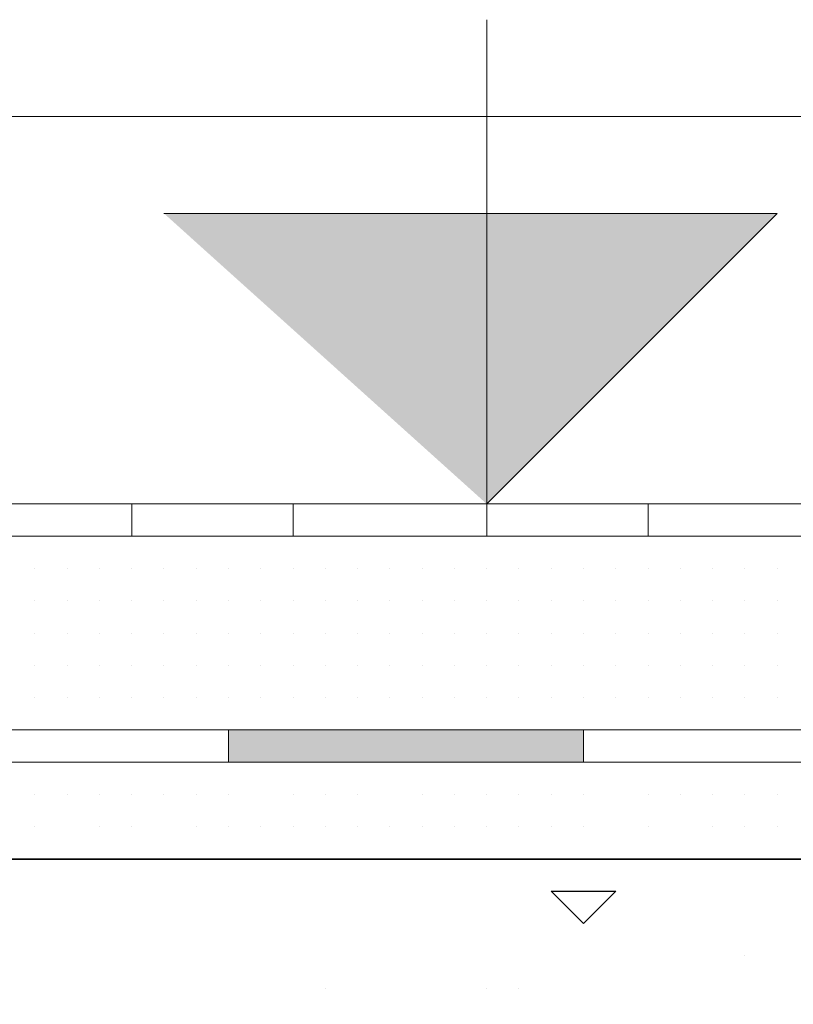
# Model space of a CAD drawing. Header units: metres. Extents: x 5.7 to 89.8, y 4 to 63.5.
# Tile 441 of 475: x 72.29 to 72.521, y 49.708 to 50.002. Entities that reach past the tile are written whole.
import ezdxf

# ---------------------------------------------------------------- set-up
doc = ezdxf.new("R2010")
doc.units = ezdxf.units.M
doc.header["$MEASUREMENT"] = 0
for name, color, linetype in [('PDF17_hatch', 7, 'Continuous'), ('PDF17_hatch-borshi', 7, 'Continuous'), ('PDF17_Isogam', 7, 'Continuous'), ('PDF17_kaff', 7, 'Continuous'), ('PDF17_textt', 7, 'Continuous')]:
    doc.layers.add(name, color=color, linetype=linetype)

msp = doc.modelspace()

# ---------------------------------------------------------------- linework, layer by layer
at = {"layer": 'PDF17_hatch', "lineweight": 25}
for points in [[(72.38168, 49.75157), (72.38168, 49.75157)], [(72.50688, 49.72268), (72.50688, 49.72268)], [(72.38168, 49.71304), (72.38168, 49.71304)], [(72.42983, 49.71304), (72.42983, 49.71304)], [(72.43947, 49.71304), (72.43947, 49.71304)]]:
    msp.add_lwpolyline(points, dxfattribs=at)
msp.add_lwpolyline([(72.46836, 49.74194), (72.45873, 49.73231), (72.4491, 49.74194)], close=True, dxfattribs=at)
at = {"layer": 'PDF17_hatch-borshi', "lineweight": 18}
for points in [[(72.295, 49.84788), (72.295, 49.84788)], [(72.295, 49.84788), (72.295, 49.84788)], [(72.30463, 49.84788), (72.30463, 49.84788)], [(72.30463, 49.84788), (72.30463, 49.84788)], [(72.32389, 49.84788), (72.32389, 49.84788)], [(72.32389, 49.84788), (72.32389, 49.84788)], [(72.32389, 49.84788), (72.32389, 49.84788)], [(72.33352, 49.84788), (72.33352, 49.84788)], [(72.34315, 49.84788), (72.34315, 49.84788)], [(72.35278, 49.84788), (72.35278, 49.84788)], [(72.36242, 49.84788), (72.36242, 49.84788)], [(72.36242, 49.84788), (72.36242, 49.84788)], [(72.36242, 49.84788), (72.36242, 49.84788)], [(72.37205, 49.84788), (72.37205, 49.84788)], [(72.37205, 49.84788), (72.37205, 49.84788)], [(72.38168, 49.84788), (72.38168, 49.84788)], [(72.39131, 49.84788), (72.39131, 49.84788)], [(72.39131, 49.84788), (72.39131, 49.84788)], [(72.39131, 49.84788), (72.39131, 49.84788)], [(72.41057, 49.84788), (72.41057, 49.84788)], [(72.41057, 49.84788), (72.41057, 49.84788)], [(72.42983, 49.84788), (72.42983, 49.84788)], [(72.42983, 49.84788), (72.42983, 49.84788)], [(72.43947, 49.84788), (72.43947, 49.84788)], [(72.4491, 49.84788), (72.4491, 49.84788)], [(72.45873, 49.84788), (72.45873, 49.84788)], [(72.47799, 49.84788), (72.47799, 49.84788)], [(72.47799, 49.84788), (72.47799, 49.84788)], [(72.48762, 49.84788), (72.48762, 49.84788)], [(72.49725, 49.84788), (72.49725, 49.84788)], [(72.49725, 49.84788), (72.49725, 49.84788)], [(72.49725, 49.84788), (72.49725, 49.84788)], [(72.50688, 49.84788), (72.50688, 49.84788)], [(72.295, 49.83825), (72.295, 49.83825)], [(72.295, 49.83825), (72.295, 49.83825)], [(72.30463, 49.83825), (72.30463, 49.83825)], [(72.30463, 49.83825), (72.30463, 49.83825)], [(72.30463, 49.83825), (72.30463, 49.83825)], [(72.30463, 49.83825), (72.30463, 49.83825)], [(72.30463, 49.83825), (72.30463, 49.83825)], [(72.31426, 49.83825), (72.31426, 49.83825)], [(72.31426, 49.83825), (72.31426, 49.83825)], [(72.31426, 49.83825), (72.31426, 49.83825)], [(72.32389, 49.83825), (72.32389, 49.83825)], [(72.32389, 49.83825), (72.32389, 49.83825)], [(72.32389, 49.83825), (72.32389, 49.83825)], [(72.32389, 49.83825), (72.32389, 49.83825)], [(72.33352, 49.83825), (72.33352, 49.83825)], [(72.33352, 49.83825), (72.33352, 49.83825)], [(72.33352, 49.83825), (72.33352, 49.83825)], [(72.33352, 49.83825), (72.33352, 49.83825)], [(72.33352, 49.83825), (72.33352, 49.83825)], [(72.34315, 49.83825), (72.34315, 49.83825)], [(72.34315, 49.83825), (72.34315, 49.83825)], [(72.34315, 49.83825), (72.34315, 49.83825)], [(72.35278, 49.83825), (72.35278, 49.83825)], [(72.35278, 49.83825), (72.35278, 49.83825)], [(72.35278, 49.83825), (72.35278, 49.83825)], [(72.35278, 49.83825), (72.35278, 49.83825)], [(72.36242, 49.83825), (72.36242, 49.83825)], [(72.36242, 49.83825), (72.36242, 49.83825)], [(72.37205, 49.83825), (72.37205, 49.83825)], [(72.37205, 49.83825), (72.37205, 49.83825)], [(72.37205, 49.83825), (72.37205, 49.83825)], [(72.37205, 49.83825), (72.37205, 49.83825)], [(72.38168, 49.83825), (72.38168, 49.83825)], [(72.38168, 49.83825), (72.38168, 49.83825)], [(72.39131, 49.83825), (72.39131, 49.83825)], [(72.39131, 49.83825), (72.39131, 49.83825)], [(72.39131, 49.83825), (72.39131, 49.83825)], [(72.40094, 49.83825), (72.40094, 49.83825)], [(72.40094, 49.83825), (72.40094, 49.83825)], [(72.40094, 49.83825), (72.40094, 49.83825)], [(72.41057, 49.83825), (72.41057, 49.83825)], [(72.41057, 49.83825), (72.41057, 49.83825)], [(72.41057, 49.83825), (72.41057, 49.83825)], [(72.41057, 49.83825), (72.41057, 49.83825)], [(72.4202, 49.83825), (72.4202, 49.83825)], [(72.4202, 49.83825), (72.4202, 49.83825)], [(72.4202, 49.83825), (72.4202, 49.83825)], [(72.4202, 49.83825), (72.4202, 49.83825)], [(72.42983, 49.83825), (72.42983, 49.83825)], [(72.42983, 49.83825), (72.42983, 49.83825)], [(72.43947, 49.83825), (72.43947, 49.83825)], [(72.43947, 49.83825), (72.43947, 49.83825)], [(72.43947, 49.83825), (72.43947, 49.83825)], [(72.43947, 49.83825), (72.43947, 49.83825)], [(72.4491, 49.83825), (72.4491, 49.83825)], [(72.4491, 49.83825), (72.4491, 49.83825)], [(72.4491, 49.83825), (72.4491, 49.83825)], [(72.45873, 49.83825), (72.45873, 49.83825)], [(72.45873, 49.83825), (72.45873, 49.83825)], [(72.45873, 49.83825), (72.45873, 49.83825)], [(72.45873, 49.83825), (72.45873, 49.83825)], [(72.45873, 49.83825), (72.45873, 49.83825)], [(72.46836, 49.83825), (72.46836, 49.83825)], [(72.46836, 49.83825), (72.46836, 49.83825)], [(72.46836, 49.83825), (72.46836, 49.83825)], [(72.46836, 49.83825), (72.46836, 49.83825)], [(72.47799, 49.83825), (72.47799, 49.83825)], [(72.47799, 49.83825), (72.47799, 49.83825)], [(72.47799, 49.83825), (72.47799, 49.83825)], [(72.48762, 49.83825), (72.48762, 49.83825)], [(72.48762, 49.83825), (72.48762, 49.83825)], [(72.48762, 49.83825), (72.48762, 49.83825)], [(72.49725, 49.83825), (72.49725, 49.83825)], [(72.49725, 49.83825), (72.49725, 49.83825)], [(72.50688, 49.83825), (72.50688, 49.83825)], [(72.50688, 49.83825), (72.50688, 49.83825)], [(72.51652, 49.83825), (72.51652, 49.83825)], [(72.51652, 49.83825), (72.51652, 49.83825)], [(72.51652, 49.83825), (72.51652, 49.83825)], [(72.51652, 49.83825), (72.51652, 49.83825)], [(72.51652, 49.83825), (72.51652, 49.83825)], [(72.295, 49.82862), (72.295, 49.82862)], [(72.295, 49.82862), (72.295, 49.82862)], [(72.295, 49.82862), (72.295, 49.82862)], [(72.30463, 49.82862), (72.30463, 49.82862)], [(72.30463, 49.82862), (72.30463, 49.82862)], [(72.31426, 49.82862), (72.31426, 49.82862)], [(72.31426, 49.82862), (72.31426, 49.82862)], [(72.31426, 49.82862), (72.31426, 49.82862)], [(72.32389, 49.82862), (72.32389, 49.82862)], [(72.33352, 49.82862), (72.33352, 49.82862)], [(72.33352, 49.82862), (72.33352, 49.82862)], [(72.33352, 49.82862), (72.33352, 49.82862)], [(72.33352, 49.82862), (72.33352, 49.82862)], [(72.34315, 49.82862), (72.34315, 49.82862)], [(72.34315, 49.82862), (72.34315, 49.82862)], [(72.34315, 49.82862), (72.34315, 49.82862)], [(72.34315, 49.82862), (72.34315, 49.82862)], [(72.35278, 49.82862), (72.35278, 49.82862)], [(72.35278, 49.82862), (72.35278, 49.82862)], [(72.36242, 49.82862), (72.36242, 49.82862)], [(72.36242, 49.82862), (72.36242, 49.82862)], [(72.36242, 49.82862), (72.36242, 49.82862)], [(72.36242, 49.82862), (72.36242, 49.82862)], [(72.37205, 49.82862), (72.37205, 49.82862)], [(72.37205, 49.82862), (72.37205, 49.82862)], [(72.38168, 49.82862), (72.38168, 49.82862)], [(72.38168, 49.82862), (72.38168, 49.82862)], [(72.38168, 49.82862), (72.38168, 49.82862)], [(72.38168, 49.82862), (72.38168, 49.82862)], [(72.39131, 49.82862), (72.39131, 49.82862)], [(72.39131, 49.82862), (72.39131, 49.82862)], [(72.39131, 49.82862), (72.39131, 49.82862)], [(72.40094, 49.82862), (72.40094, 49.82862)], [(72.40094, 49.82862), (72.40094, 49.82862)], [(72.40094, 49.82862), (72.40094, 49.82862)], [(72.40094, 49.82862), (72.40094, 49.82862)], [(72.41057, 49.82862), (72.41057, 49.82862)], [(72.41057, 49.82862), (72.41057, 49.82862)], [(72.41057, 49.82862), (72.41057, 49.82862)], [(72.41057, 49.82862), (72.41057, 49.82862)], [(72.4202, 49.82862), (72.4202, 49.82862)], [(72.42983, 49.82862), (72.42983, 49.82862)], [(72.42983, 49.82862), (72.42983, 49.82862)], [(72.42983, 49.82862), (72.42983, 49.82862)], [(72.43947, 49.82862), (72.43947, 49.82862)], [(72.4491, 49.82862), (72.4491, 49.82862)], [(72.4491, 49.82862), (72.4491, 49.82862)], [(72.4491, 49.82862), (72.4491, 49.82862)], [(72.4491, 49.82862), (72.4491, 49.82862)], [(72.45873, 49.82862), (72.45873, 49.82862)], [(72.45873, 49.82862), (72.45873, 49.82862)], [(72.46836, 49.82862), (72.46836, 49.82862)], [(72.46836, 49.82862), (72.46836, 49.82862)], [(72.46836, 49.82862), (72.46836, 49.82862)], [(72.46836, 49.82862), (72.46836, 49.82862)], [(72.47799, 49.82862), (72.47799, 49.82862)], [(72.47799, 49.82862), (72.47799, 49.82862)], [(72.47799, 49.82862), (72.47799, 49.82862)], [(72.48762, 49.82862), (72.48762, 49.82862)], [(72.48762, 49.82862), (72.48762, 49.82862)], [(72.48762, 49.82862), (72.48762, 49.82862)], [(72.48762, 49.82862), (72.48762, 49.82862)], [(72.49725, 49.82862), (72.49725, 49.82862)], [(72.49725, 49.82862), (72.49725, 49.82862)], [(72.49725, 49.82862), (72.49725, 49.82862)], [(72.50688, 49.82862), (72.50688, 49.82862)], [(72.50688, 49.82862), (72.50688, 49.82862)], [(72.50688, 49.82862), (72.50688, 49.82862)], [(72.51652, 49.82862), (72.51652, 49.82862)], [(72.51652, 49.82862), (72.51652, 49.82862)], [(72.51652, 49.82862), (72.51652, 49.82862)], [(72.51652, 49.82862), (72.51652, 49.82862)], [(72.51652, 49.82862), (72.51652, 49.82862)], [(72.295, 49.81899), (72.295, 49.81899)], [(72.295, 49.81899), (72.295, 49.81899)], [(72.295, 49.81899), (72.295, 49.81899)], [(72.295, 49.81899), (72.295, 49.81899)], [(72.30463, 49.81899), (72.30463, 49.81899)], [(72.30463, 49.81899), (72.30463, 49.81899)], [(72.30463, 49.81899), (72.30463, 49.81899)], [(72.30463, 49.81899), (72.30463, 49.81899)], [(72.30463, 49.81899), (72.30463, 49.81899)], [(72.31426, 49.81899), (72.31426, 49.81899)], [(72.31426, 49.81899), (72.31426, 49.81899)], [(72.31426, 49.81899), (72.31426, 49.81899)], [(72.31426, 49.81899), (72.31426, 49.81899)], [(72.32389, 49.81899), (72.32389, 49.81899)], [(72.32389, 49.81899), (72.32389, 49.81899)], [(72.32389, 49.81899), (72.32389, 49.81899)], [(72.32389, 49.81899), (72.32389, 49.81899)], [(72.33352, 49.81899), (72.33352, 49.81899)], [(72.33352, 49.81899), (72.33352, 49.81899)], [(72.33352, 49.81899), (72.33352, 49.81899)], [(72.33352, 49.81899), (72.33352, 49.81899)], [(72.34315, 49.81899), (72.34315, 49.81899)], [(72.34315, 49.81899), (72.34315, 49.81899)], [(72.35278, 49.81899), (72.35278, 49.81899)], [(72.35278, 49.81899), (72.35278, 49.81899)], [(72.36242, 49.81899), (72.36242, 49.81899)], [(72.36242, 49.81899), (72.36242, 49.81899)], [(72.37205, 49.81899), (72.37205, 49.81899)], [(72.37205, 49.81899), (72.37205, 49.81899)], [(72.37205, 49.81899), (72.37205, 49.81899)], [(72.37205, 49.81899), (72.37205, 49.81899)], [(72.37205, 49.81899), (72.37205, 49.81899)], [(72.38168, 49.81899), (72.38168, 49.81899)], [(72.38168, 49.81899), (72.38168, 49.81899)], [(72.38168, 49.81899), (72.38168, 49.81899)], [(72.38168, 49.81899), (72.38168, 49.81899)], [(72.39131, 49.81899), (72.39131, 49.81899)], [(72.39131, 49.81899), (72.39131, 49.81899)], [(72.39131, 49.81899), (72.39131, 49.81899)], [(72.39131, 49.81899), (72.39131, 49.81899)], [(72.40094, 49.81899), (72.40094, 49.81899)], [(72.40094, 49.81899), (72.40094, 49.81899)], [(72.40094, 49.81899), (72.40094, 49.81899)], [(72.40094, 49.81899), (72.40094, 49.81899)], [(72.41057, 49.81899), (72.41057, 49.81899)], [(72.41057, 49.81899), (72.41057, 49.81899)], [(72.41057, 49.81899), (72.41057, 49.81899)], [(72.41057, 49.81899), (72.41057, 49.81899)], [(72.4202, 49.81899), (72.4202, 49.81899)], [(72.4202, 49.81899), (72.4202, 49.81899)], [(72.4202, 49.81899), (72.4202, 49.81899)], [(72.4202, 49.81899), (72.4202, 49.81899)], [(72.4202, 49.81899), (72.4202, 49.81899)], [(72.42983, 49.81899), (72.42983, 49.81899)], [(72.42983, 49.81899), (72.42983, 49.81899)], [(72.42983, 49.81899), (72.42983, 49.81899)], [(72.42983, 49.81899), (72.42983, 49.81899)], [(72.43947, 49.81899), (72.43947, 49.81899)], [(72.43947, 49.81899), (72.43947, 49.81899)], [(72.43947, 49.81899), (72.43947, 49.81899)], [(72.43947, 49.81899), (72.43947, 49.81899)], [(72.43947, 49.81899), (72.43947, 49.81899)], [(72.4491, 49.81899), (72.4491, 49.81899)], [(72.4491, 49.81899), (72.4491, 49.81899)], [(72.45873, 49.81899), (72.45873, 49.81899)], [(72.45873, 49.81899), (72.45873, 49.81899)], [(72.45873, 49.81899), (72.45873, 49.81899)], [(72.46836, 49.81899), (72.46836, 49.81899)], [(72.46836, 49.81899), (72.46836, 49.81899)], [(72.47799, 49.81899), (72.47799, 49.81899)], [(72.47799, 49.81899), (72.47799, 49.81899)], [(72.47799, 49.81899), (72.47799, 49.81899)], [(72.47799, 49.81899), (72.47799, 49.81899)], [(72.48762, 49.81899), (72.48762, 49.81899)], [(72.48762, 49.81899), (72.48762, 49.81899)], [(72.48762, 49.81899), (72.48762, 49.81899)], [(72.48762, 49.81899), (72.48762, 49.81899)], [(72.48762, 49.81899), (72.48762, 49.81899)], [(72.49725, 49.81899), (72.49725, 49.81899)], [(72.49725, 49.81899), (72.49725, 49.81899)], [(72.49725, 49.81899), (72.49725, 49.81899)], [(72.49725, 49.81899), (72.49725, 49.81899)], [(72.50688, 49.81899), (72.50688, 49.81899)], [(72.50688, 49.81899), (72.50688, 49.81899)], [(72.50688, 49.81899), (72.50688, 49.81899)], [(72.50688, 49.81899), (72.50688, 49.81899)], [(72.50688, 49.81899), (72.50688, 49.81899)], [(72.51652, 49.81899), (72.51652, 49.81899)], [(72.51652, 49.81899), (72.51652, 49.81899)], [(72.51652, 49.81899), (72.51652, 49.81899)], [(72.51652, 49.81899), (72.51652, 49.81899)], [(72.51652, 49.81899), (72.51652, 49.81899)], [(72.295, 49.80936), (72.295, 49.80936)], [(72.295, 49.80936), (72.295, 49.80936)], [(72.295, 49.80936), (72.295, 49.80936)], [(72.295, 49.80936), (72.295, 49.80936)], [(72.30463, 49.80936), (72.30463, 49.80936)], [(72.30463, 49.80936), (72.30463, 49.80936)], [(72.30463, 49.80936), (72.30463, 49.80936)], [(72.31426, 49.80936), (72.31426, 49.80936)], [(72.31426, 49.80936), (72.31426, 49.80936)], [(72.31426, 49.80936), (72.31426, 49.80936)], [(72.31426, 49.80936), (72.31426, 49.80936)], [(72.32389, 49.80936), (72.32389, 49.80936)], [(72.32389, 49.80936), (72.32389, 49.80936)], [(72.32389, 49.80936), (72.32389, 49.80936)], [(72.32389, 49.80936), (72.32389, 49.80936)], [(72.33352, 49.80936), (72.33352, 49.80936)], [(72.33352, 49.80936), (72.33352, 49.80936)], [(72.33352, 49.80936), (72.33352, 49.80936)], [(72.34315, 49.80936), (72.34315, 49.80936)], [(72.34315, 49.80936), (72.34315, 49.80936)], [(72.34315, 49.80936), (72.34315, 49.80936)], [(72.34315, 49.80936), (72.34315, 49.80936)], [(72.35278, 49.80936), (72.35278, 49.80936)], [(72.35278, 49.80936), (72.35278, 49.80936)], [(72.36242, 49.80936), (72.36242, 49.80936)], [(72.36242, 49.80936), (72.36242, 49.80936)], [(72.36242, 49.80936), (72.36242, 49.80936)], [(72.36242, 49.80936), (72.36242, 49.80936)], [(72.37205, 49.80936), (72.37205, 49.80936)], [(72.37205, 49.80936), (72.37205, 49.80936)], [(72.37205, 49.80936), (72.37205, 49.80936)], [(72.38168, 49.80936), (72.38168, 49.80936)], [(72.38168, 49.80936), (72.38168, 49.80936)], [(72.38168, 49.80936), (72.38168, 49.80936)], [(72.39131, 49.80936), (72.39131, 49.80936)], [(72.39131, 49.80936), (72.39131, 49.80936)], [(72.40094, 49.80936), (72.40094, 49.80936)], [(72.40094, 49.80936), (72.40094, 49.80936)], [(72.40094, 49.80936), (72.40094, 49.80936)], [(72.40094, 49.80936), (72.40094, 49.80936)], [(72.41057, 49.80936), (72.41057, 49.80936)], [(72.41057, 49.80936), (72.41057, 49.80936)], [(72.41057, 49.80936), (72.41057, 49.80936)], [(72.41057, 49.80936), (72.41057, 49.80936)], [(72.4202, 49.80936), (72.4202, 49.80936)], [(72.4202, 49.80936), (72.4202, 49.80936)], [(72.42983, 49.80936), (72.42983, 49.80936)], [(72.42983, 49.80936), (72.42983, 49.80936)], [(72.42983, 49.80936), (72.42983, 49.80936)], [(72.42983, 49.80936), (72.42983, 49.80936)], [(72.43947, 49.80936), (72.43947, 49.80936)], [(72.43947, 49.80936), (72.43947, 49.80936)], [(72.43947, 49.80936), (72.43947, 49.80936)], [(72.4491, 49.80936), (72.4491, 49.80936)], [(72.4491, 49.80936), (72.4491, 49.80936)], [(72.4491, 49.80936), (72.4491, 49.80936)], [(72.4491, 49.80936), (72.4491, 49.80936)], [(72.45873, 49.80936), (72.45873, 49.80936)], [(72.45873, 49.80936), (72.45873, 49.80936)], [(72.45873, 49.80936), (72.45873, 49.80936)], [(72.46836, 49.80936), (72.46836, 49.80936)], [(72.46836, 49.80936), (72.46836, 49.80936)], [(72.46836, 49.80936), (72.46836, 49.80936)], [(72.46836, 49.80936), (72.46836, 49.80936)], [(72.47799, 49.80936), (72.47799, 49.80936)], [(72.47799, 49.80936), (72.47799, 49.80936)], [(72.48762, 49.80936), (72.48762, 49.80936)], [(72.48762, 49.80936), (72.48762, 49.80936)], [(72.48762, 49.80936), (72.48762, 49.80936)], [(72.49725, 49.80936), (72.49725, 49.80936)], [(72.49725, 49.80936), (72.49725, 49.80936)], [(72.50688, 49.80936), (72.50688, 49.80936)], [(72.50688, 49.80936), (72.50688, 49.80936)], [(72.50688, 49.80936), (72.50688, 49.80936)], [(72.51652, 49.80936), (72.51652, 49.80936)], [(72.51652, 49.80936), (72.51652, 49.80936)], [(72.51652, 49.80936), (72.51652, 49.80936)], [(72.51652, 49.80936), (72.51652, 49.80936)], [(72.51652, 49.80936), (72.51652, 49.80936)], [(72.295, 49.79972), (72.295, 49.79972)], [(72.295, 49.79972), (72.295, 49.79972)], [(72.295, 49.79972), (72.295, 49.79972)], [(72.295, 49.79972), (72.295, 49.79972)], [(72.30463, 49.79972), (72.30463, 49.79972)], [(72.30463, 49.79972), (72.30463, 49.79972)], [(72.30463, 49.79972), (72.30463, 49.79972)], [(72.31426, 49.79972), (72.31426, 49.79972)], [(72.31426, 49.79972), (72.31426, 49.79972)], [(72.31426, 49.79972), (72.31426, 49.79972)], [(72.32389, 49.79972), (72.32389, 49.79972)], [(72.32389, 49.79972), (72.32389, 49.79972)], [(72.33352, 49.79972), (72.33352, 49.79972)], [(72.33352, 49.79972), (72.33352, 49.79972)], [(72.33352, 49.79972), (72.33352, 49.79972)], [(72.33352, 49.79972), (72.33352, 49.79972)], [(72.34315, 49.79972), (72.34315, 49.79972)], [(72.34315, 49.79972), (72.34315, 49.79972)], [(72.34315, 49.79972), (72.34315, 49.79972)], [(72.35278, 49.79972), (72.35278, 49.79972)], [(72.35278, 49.79972), (72.35278, 49.79972)], [(72.35278, 49.79972), (72.35278, 49.79972)], [(72.35278, 49.79972), (72.35278, 49.79972)], [(72.35278, 49.79972), (72.35278, 49.79972)], [(72.36242, 49.79972), (72.36242, 49.79972)], [(72.36242, 49.79972), (72.36242, 49.79972)], [(72.36242, 49.79972), (72.36242, 49.79972)], [(72.37205, 49.79972), (72.37205, 49.79972)], [(72.37205, 49.79972), (72.37205, 49.79972)], [(72.37205, 49.79972), (72.37205, 49.79972)], [(72.37205, 49.79972), (72.37205, 49.79972)], [(72.38168, 49.79972), (72.38168, 49.79972)], [(72.38168, 49.79972), (72.38168, 49.79972)], [(72.38168, 49.79972), (72.38168, 49.79972)], [(72.38168, 49.79972), (72.38168, 49.79972)], [(72.38168, 49.79972), (72.38168, 49.79972)], [(72.39131, 49.79972), (72.39131, 49.79972)], [(72.39131, 49.79972), (72.39131, 49.79972)], [(72.39131, 49.79972), (72.39131, 49.79972)], [(72.39131, 49.79972), (72.39131, 49.79972)], [(72.40094, 49.79972), (72.40094, 49.79972)], [(72.40094, 49.79972), (72.40094, 49.79972)], [(72.40094, 49.79972), (72.40094, 49.79972)], [(72.40094, 49.79972), (72.40094, 49.79972)], [(72.41057, 49.79972), (72.41057, 49.79972)], [(72.41057, 49.79972), (72.41057, 49.79972)], [(72.41057, 49.79972), (72.41057, 49.79972)], [(72.41057, 49.79972), (72.41057, 49.79972)], [(72.4202, 49.79972), (72.4202, 49.79972)], [(72.4202, 49.79972), (72.4202, 49.79972)], [(72.4202, 49.79972), (72.4202, 49.79972)], [(72.42983, 49.79972), (72.42983, 49.79972)], [(72.42983, 49.79972), (72.42983, 49.79972)], [(72.42983, 49.79972), (72.42983, 49.79972)], [(72.43947, 49.79972), (72.43947, 49.79972)], [(72.43947, 49.79972), (72.43947, 49.79972)], [(72.43947, 49.79972), (72.43947, 49.79972)], [(72.43947, 49.79972), (72.43947, 49.79972)], [(72.43947, 49.79972), (72.43947, 49.79972)], [(72.4491, 49.79972), (72.4491, 49.79972)], [(72.4491, 49.79972), (72.4491, 49.79972)], [(72.4491, 49.79972), (72.4491, 49.79972)], [(72.45873, 49.79972), (72.45873, 49.79972)], [(72.45873, 49.79972), (72.45873, 49.79972)], [(72.45873, 49.79972), (72.45873, 49.79972)], [(72.45873, 49.79972), (72.45873, 49.79972)], [(72.46836, 49.79972), (72.46836, 49.79972)], [(72.46836, 49.79972), (72.46836, 49.79972)], [(72.46836, 49.79972), (72.46836, 49.79972)], [(72.46836, 49.79972), (72.46836, 49.79972)], [(72.47799, 49.79972), (72.47799, 49.79972)], [(72.47799, 49.79972), (72.47799, 49.79972)], [(72.47799, 49.79972), (72.47799, 49.79972)], [(72.48762, 49.79972), (72.48762, 49.79972)], [(72.48762, 49.79972), (72.48762, 49.79972)], [(72.48762, 49.79972), (72.48762, 49.79972)], [(72.48762, 49.79972), (72.48762, 49.79972)], [(72.49725, 49.79972), (72.49725, 49.79972)], [(72.49725, 49.79972), (72.49725, 49.79972)], [(72.49725, 49.79972), (72.49725, 49.79972)], [(72.49725, 49.79972), (72.49725, 49.79972)], [(72.50688, 49.79972), (72.50688, 49.79972)], [(72.50688, 49.79972), (72.50688, 49.79972)], [(72.50688, 49.79972), (72.50688, 49.79972)], [(72.50688, 49.79972), (72.50688, 49.79972)], [(72.50688, 49.79972), (72.50688, 49.79972)], [(72.51652, 49.79972), (72.51652, 49.79972)], [(72.51652, 49.79972), (72.51652, 49.79972)], [(72.51652, 49.79972), (72.51652, 49.79972)], [(72.51652, 49.79972), (72.51652, 49.79972)], [(72.295, 49.79009), (72.295, 49.79009)], [(72.295, 49.79009), (72.295, 49.79009)], [(72.30463, 49.79009), (72.30463, 49.79009)], [(72.30463, 49.79009), (72.30463, 49.79009)], [(72.30463, 49.79009), (72.30463, 49.79009)], [(72.31426, 49.79009), (72.31426, 49.79009)], [(72.31426, 49.79009), (72.31426, 49.79009)], [(72.31426, 49.79009), (72.31426, 49.79009)], [(72.32389, 49.79009), (72.32389, 49.79009)], [(72.32389, 49.79009), (72.32389, 49.79009)], [(72.33352, 49.79009), (72.33352, 49.79009)], [(72.33352, 49.79009), (72.33352, 49.79009)], [(72.35278, 49.79009), (72.35278, 49.79009)], [(72.35278, 49.79009), (72.35278, 49.79009)], [(72.36242, 49.79009), (72.36242, 49.79009)], [(72.37205, 49.79009), (72.37205, 49.79009)], [(72.38168, 49.79009), (72.38168, 49.79009)], [(72.38168, 49.79009), (72.38168, 49.79009)], [(72.38168, 49.79009), (72.38168, 49.79009)], [(72.39131, 49.79009), (72.39131, 49.79009)], [(72.41057, 49.79009), (72.41057, 49.79009)], [(72.41057, 49.79009), (72.41057, 49.79009)], [(72.4202, 49.79009), (72.4202, 49.79009)], [(72.4202, 49.79009), (72.4202, 49.79009)], [(72.4202, 49.79009), (72.4202, 49.79009)], [(72.42983, 49.79009), (72.42983, 49.79009)], [(72.43947, 49.79009), (72.43947, 49.79009)], [(72.43947, 49.79009), (72.43947, 49.79009)], [(72.4491, 49.79009), (72.4491, 49.79009)], [(72.46836, 49.79009), (72.46836, 49.79009)], [(72.48762, 49.79009), (72.48762, 49.79009)], [(72.50688, 49.79009), (72.50688, 49.79009)], [(72.51652, 49.79009), (72.51652, 49.79009)], [(72.295, 49.78046), (72.295, 49.78046)], [(72.30463, 49.78046), (72.30463, 49.78046)], [(72.31426, 49.78046), (72.31426, 49.78046)], [(72.31426, 49.78046), (72.31426, 49.78046)], [(72.33352, 49.78046), (72.33352, 49.78046)], [(72.34315, 49.78046), (72.34315, 49.78046)], [(72.34315, 49.78046), (72.34315, 49.78046)], [(72.34315, 49.78046), (72.34315, 49.78046)], [(72.35278, 49.78046), (72.35278, 49.78046)], [(72.36242, 49.78046), (72.36242, 49.78046)], [(72.36242, 49.78046), (72.36242, 49.78046)], [(72.36242, 49.78046), (72.36242, 49.78046)], [(72.37205, 49.78046), (72.37205, 49.78046)], [(72.37205, 49.78046), (72.37205, 49.78046)], [(72.37205, 49.78046), (72.37205, 49.78046)], [(72.38168, 49.78046), (72.38168, 49.78046)], [(72.38168, 49.78046), (72.38168, 49.78046)], [(72.39131, 49.78046), (72.39131, 49.78046)], [(72.41057, 49.78046), (72.41057, 49.78046)], [(72.41057, 49.78046), (72.41057, 49.78046)], [(72.4202, 49.78046), (72.4202, 49.78046)], [(72.42983, 49.78046), (72.42983, 49.78046)], [(72.4491, 49.78046), (72.4491, 49.78046)], [(72.4491, 49.78046), (72.4491, 49.78046)], [(72.46836, 49.78046), (72.46836, 49.78046)], [(72.47799, 49.78046), (72.47799, 49.78046)], [(72.47799, 49.78046), (72.47799, 49.78046)], [(72.49725, 49.78046), (72.49725, 49.78046)], [(72.49725, 49.78046), (72.49725, 49.78046)], [(72.51652, 49.78046), (72.51652, 49.78046)], [(72.51652, 49.78046), (72.51652, 49.78046)], [(72.295, 49.77083), (72.295, 49.77083)], [(72.30463, 49.77083), (72.30463, 49.77083)], [(72.30463, 49.77083), (72.30463, 49.77083)], [(72.30463, 49.77083), (72.30463, 49.77083)], [(72.31426, 49.77083), (72.31426, 49.77083)], [(72.31426, 49.77083), (72.31426, 49.77083)], [(72.32389, 49.77083), (72.32389, 49.77083)], [(72.32389, 49.77083), (72.32389, 49.77083)], [(72.32389, 49.77083), (72.32389, 49.77083)], [(72.33352, 49.77083), (72.33352, 49.77083)], [(72.34315, 49.77083), (72.34315, 49.77083)], [(72.35278, 49.77083), (72.35278, 49.77083)], [(72.35278, 49.77083), (72.35278, 49.77083)], [(72.35278, 49.77083), (72.35278, 49.77083)], [(72.37205, 49.77083), (72.37205, 49.77083)], [(72.38168, 49.77083), (72.38168, 49.77083)], [(72.38168, 49.77083), (72.38168, 49.77083)], [(72.39131, 49.77083), (72.39131, 49.77083)], [(72.41057, 49.77083), (72.41057, 49.77083)], [(72.41057, 49.77083), (72.41057, 49.77083)], [(72.4202, 49.77083), (72.4202, 49.77083)], [(72.4202, 49.77083), (72.4202, 49.77083)], [(72.42983, 49.77083), (72.42983, 49.77083)], [(72.43947, 49.77083), (72.43947, 49.77083)], [(72.43947, 49.77083), (72.43947, 49.77083)], [(72.4491, 49.77083), (72.4491, 49.77083)], [(72.4491, 49.77083), (72.4491, 49.77083)], [(72.45873, 49.77083), (72.45873, 49.77083)], [(72.45873, 49.77083), (72.45873, 49.77083)], [(72.45873, 49.77083), (72.45873, 49.77083)], [(72.47799, 49.77083), (72.47799, 49.77083)], [(72.47799, 49.77083), (72.47799, 49.77083)], [(72.48762, 49.77083), (72.48762, 49.77083)], [(72.48762, 49.77083), (72.48762, 49.77083)], [(72.48762, 49.77083), (72.48762, 49.77083)], [(72.48762, 49.77083), (72.48762, 49.77083)], [(72.49725, 49.77083), (72.49725, 49.77083)], [(72.50688, 49.77083), (72.50688, 49.77083)], [(72.50688, 49.77083), (72.50688, 49.77083)], [(72.51652, 49.77083), (72.51652, 49.77083)], [(72.51652, 49.77083), (72.51652, 49.77083)], [(72.295, 49.7612), (72.295, 49.7612)], [(72.295, 49.7612), (72.295, 49.7612)], [(72.31426, 49.7612), (72.31426, 49.7612)], [(72.31426, 49.7612), (72.31426, 49.7612)], [(72.32389, 49.7612), (72.32389, 49.7612)], [(72.34315, 49.7612), (72.34315, 49.7612)], [(72.34315, 49.7612), (72.34315, 49.7612)], [(72.35278, 49.7612), (72.35278, 49.7612)], [(72.36242, 49.7612), (72.36242, 49.7612)], [(72.36242, 49.7612), (72.36242, 49.7612)], [(72.37205, 49.7612), (72.37205, 49.7612)], [(72.38168, 49.7612), (72.38168, 49.7612)], [(72.38168, 49.7612), (72.38168, 49.7612)], [(72.39131, 49.7612), (72.39131, 49.7612)], [(72.39131, 49.7612), (72.39131, 49.7612)], [(72.40094, 49.7612), (72.40094, 49.7612)], [(72.40094, 49.7612), (72.40094, 49.7612)], [(72.41057, 49.7612), (72.41057, 49.7612)], [(72.41057, 49.7612), (72.41057, 49.7612)], [(72.4202, 49.7612), (72.4202, 49.7612)], [(72.4202, 49.7612), (72.4202, 49.7612)], [(72.42983, 49.7612), (72.42983, 49.7612)], [(72.42983, 49.7612), (72.42983, 49.7612)], [(72.42983, 49.7612), (72.42983, 49.7612)], [(72.43947, 49.7612), (72.43947, 49.7612)], [(72.4491, 49.7612), (72.4491, 49.7612)], [(72.4491, 49.7612), (72.4491, 49.7612)], [(72.4491, 49.7612), (72.4491, 49.7612)], [(72.45873, 49.7612), (72.45873, 49.7612)], [(72.45873, 49.7612), (72.45873, 49.7612)], [(72.47799, 49.7612), (72.47799, 49.7612)], [(72.47799, 49.7612), (72.47799, 49.7612)], [(72.49725, 49.7612), (72.49725, 49.7612)], [(72.49725, 49.7612), (72.49725, 49.7612)], [(72.50688, 49.7612), (72.50688, 49.7612)], [(72.51652, 49.7612), (72.51652, 49.7612)], [(72.295, 49.75157), (72.295, 49.75157)], [(72.295, 49.75157), (72.295, 49.75157)], [(72.30463, 49.75157), (72.30463, 49.75157)], [(72.31426, 49.75157), (72.31426, 49.75157)], [(72.32389, 49.75157), (72.32389, 49.75157)], [(72.32389, 49.75157), (72.32389, 49.75157)], [(72.32389, 49.75157), (72.32389, 49.75157)], [(72.33352, 49.75157), (72.33352, 49.75157)], [(72.33352, 49.75157), (72.33352, 49.75157)], [(72.34315, 49.75157), (72.34315, 49.75157)], [(72.35278, 49.75157), (72.35278, 49.75157)], [(72.35278, 49.75157), (72.35278, 49.75157)], [(72.36242, 49.75157), (72.36242, 49.75157)], [(72.36242, 49.75157), (72.36242, 49.75157)], [(72.37205, 49.75157), (72.37205, 49.75157)], [(72.37205, 49.75157), (72.37205, 49.75157)], [(72.37205, 49.75157), (72.37205, 49.75157)], [(72.40094, 49.75157), (72.40094, 49.75157)], [(72.40094, 49.75157), (72.40094, 49.75157)], [(72.40094, 49.75157), (72.40094, 49.75157)], [(72.4202, 49.75157), (72.4202, 49.75157)], [(72.42983, 49.75157), (72.42983, 49.75157)], [(72.42983, 49.75157), (72.42983, 49.75157)], [(72.43947, 49.75157), (72.43947, 49.75157)], [(72.46836, 49.75157), (72.46836, 49.75157)], [(72.46836, 49.75157), (72.46836, 49.75157)], [(72.47799, 49.75157), (72.47799, 49.75157)], [(72.48762, 49.75157), (72.48762, 49.75157)], [(72.48762, 49.75157), (72.48762, 49.75157)], [(72.49725, 49.75157), (72.49725, 49.75157)], [(72.50688, 49.75157), (72.50688, 49.75157)], [(72.50688, 49.75157), (72.50688, 49.75157)], [(72.50688, 49.75157), (72.50688, 49.75157)], [(72.51652, 49.75157), (72.51652, 49.75157)]]:
    msp.add_lwpolyline(points, dxfattribs=at)
at = {"layer": 'PDF17_Isogam', "lineweight": 13}
for points in [[(71.43782, 49.75157), (71.43782, 49.7612), (71.43782, 49.77083), (71.45708, 49.78046), (72.8825, 49.78046), (72.8825, 49.79009), (71.45708, 49.79009), (71.43782, 49.78046), (71.42819, 49.7612), (71.42819, 49.65526), (71.41856, 49.63599), (71.3993, 49.62636), (71.12962, 49.62636), (71.11999, 49.63599), (71.11036, 49.65526), (71.11036, 49.7612), (71.10073, 49.78046), (71.08147, 49.79009), (70.81179, 49.79009), (70.79253, 49.78046), (70.7829, 49.75157)], [(72.35278, 49.79009), (72.35278, 49.78046)], [(72.45873, 49.79009), (72.45873, 49.78046)]]:
    msp.add_lwpolyline(points, dxfattribs=at)
at = {"layer": 'PDF17_Isogam', "transparency": 33554559}
for points in [[(72.35278, 49.78046), (72.45873, 49.78046), (72.35278, 49.79009)], [(72.45873, 49.78046), (72.35278, 49.79009), (72.45873, 49.79009)]]:
    msp.add_solid(points, dxfattribs=at)
at = {"layer": 'PDF17_kaff', "lineweight": 20}
for points in [[(71.41856, 49.84788), (72.79582, 49.84788), (72.79582, 49.85751), (71.40893, 49.85751), (71.40893, 49.82862)], [(72.32389, 49.85751), (72.32389, 49.84788)], [(72.37205, 49.85751), (72.37205, 49.84788)], [(72.42983, 49.85751), (72.42983, 49.84788)], [(72.47799, 49.85751), (72.47799, 49.84788)]]:
    msp.add_lwpolyline(points, dxfattribs=at)
at = {"layer": 'PDF17_kaff', "lineweight": 30}
msp.add_lwpolyline([(72.92103, 49.75157), (71.43782, 49.75157), (72.83434, 49.75157)], dxfattribs=at)
at = {"layer": 'PDF17_textt', "lineweight": 20}
for points in [[(72.42983, 50.00198), (72.42983, 49.85751), (72.51652, 49.94419), (72.33352, 49.94419)], [(72.56467, 49.97309), (71.59192, 49.97309)]]:
    msp.add_lwpolyline(points, dxfattribs=at)
at = {"layer": 'PDF17_textt', "transparency": 33554559}
for points in [[(72.33352, 49.94419), (72.42983, 49.94419), (72.42983, 49.85751)], [(72.42983, 49.94419), (72.42983, 49.85751), (72.51652, 49.94419)]]:
    msp.add_solid(points, dxfattribs=at)

doc.saveas('drawing.dxf')
